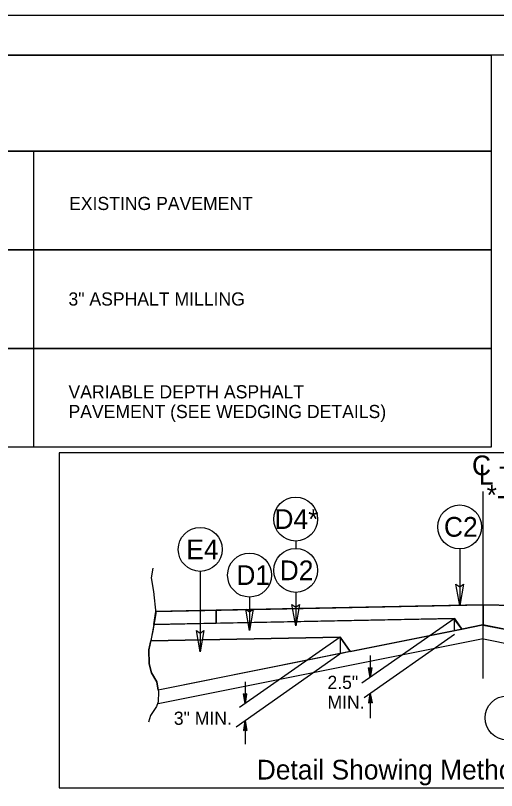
# Model space of a CAD drawing. Extents: x 18938 to 19565, y 6931 to 7973.
# Drawn here: x 19309.4 to 19346, y 7900.8 to 7959.7 of the extents above; entities that cross this region are included whole.
import ezdxf

# ---------------------------------------------------------------- set-up
doc = ezdxf.new("R2010")
doc.units = 0
for name, color, linetype in [('Old_Level_11', 7, 'Continuous'), ('Old_Level_2', 7, 'Continuous'), ('Prop Dimension', 7, 'Continuous'), ('Prop Terminator CELL', 7, 'Continuous'), ('Sheet Block Title CELL', 7, 'Continuous'), ('Typical Hinge Slope Arterial CELL', 7, 'Continuous'), ('Typical ID Circle CELL', 7, 'Continuous'), ('Typical Pavement Slope CELL', 7, 'Continuous'), ('Typical Pavement Slope Information CELL', 7, 'Continuous'), ('Typical Terminator CELL', 7, 'Continuous'), ('Typical Text General CELL', 7, 'Continuous'), ('Typical Text ID Circle CELL', 7, 'Continuous'), ('Typical Text Label CELL', 7, 'Continuous')]:
    doc.layers.add(name, color=color, linetype=linetype)

# ---------------------------------------------------------------- blocks, each defined once
blk = doc.blocks.new('TERMINATOR')
at = {"layer": 'Typical Text General CELL'}
blk.add_lwpolyline([(-0.469, 0.081), (0, 0), (-0.471, -0.083), (-0.411, 0)], close=True, dxfattribs=at)

msp = doc.modelspace()

# ---------------------------------------------------------------- linework, layer by layer
at = {"layer": 'Old_Level_2'}
msp.add_lwpolyline([(19312.757, 7900.964), (19380.142, 7900.964), (19380.142, 7926.451), (19312.757, 7926.451)], close=True, dxfattribs=at)
at = {"layer": 'Prop Dimension'}
msp.add_lwpolyline([(19155.167, 7813.281), (19382.434, 7813.281), (19382.434, 7959.715), (19155.167, 7959.715)], close=True, dxfattribs=at)
at = {"layer": 'Sheet Block Title CELL'}
for p, q in [((19342.777, 7913.835), (19319.956, 7913.397)), ((19342.777, 7913.835), (19342.777, 7913.835)), ((19343.364, 7913.034), (19342.777, 7913.835)), ((19319.956, 7913.397), (19319.713, 7912.143)), ((19319.956, 7913.397), (19319.956, 7913.397)), ((19334.88, 7911.335), (19343.364, 7913.034)), ((19319.713, 7912.143), (19334.1, 7912.432)), ((19334.1, 7912.432), (19334.88, 7911.335))]:
    msp.add_line(p, q, dxfattribs=at)
at = {"layer": 'Typical Hinge Slope Arterial CELL'}
for p, q in [((19320.098, 7914.397), (19320.094, 7914.374)), ((19324.69, 7914.489), (19320.098, 7914.397)), ((19343.633, 7914.867), (19324.69, 7914.489)), ((19324.69, 7914.489), (19324.69, 7913.492)), ((19324.69, 7913.492), (19324.69, 7914.489)), ((19343.638, 7914.843), (19343.633, 7914.867)), ((19343.642, 7914.867), (19343.638, 7914.843)), ((19344.988, 7914.894), (19343.642, 7914.867)), ((19344.989, 7914.894), (19344.988, 7914.894)), ((19344.989, 7913.357), (19344.989, 7914.894)), ((19337.518, 7913.748), (19337.519, 7913.748)), ((19342.805, 7913.854), (19343.364, 7913.034)), ((19319.956, 7913.397), (19324.69, 7913.492)), ((19319.96, 7913.424), (19319.956, 7913.397)), ((19343.364, 7913.034), (19344.952, 7913.364)), ((19344.952, 7913.364), (19344.989, 7913.357)), ((19344.989, 7913.357), (19344.989, 7913.357)), ((19344.989, 7913.357), (19344.989, 7913.357)), ((19344.989, 7913.357), (19346.613, 7913.034))]:
    msp.add_line(p, q, dxfattribs=at)
for points in [[(19320.094, 7914.374), (19320.109, 7914.238), (19319.96, 7913.424)], [(19352.112, 7914.752), (19344.991, 7914.894), (19344.989, 7914.894)], [(19344.989, 7914.894), (19344.989, 7913.357), (19344.989, 7913.357)], [(19324.69, 7913.492), (19336.277, 7913.723), (19337.518, 7913.748)], [(19337.519, 7913.748), (19338.748, 7913.773), (19341.23, 7913.822), (19342.805, 7913.854)], [(19337.519, 7913.748), (19337.519, 7913.748)]]:
    msp.add_lwpolyline(points, dxfattribs=at)
at = {"layer": 'Typical ID Circle CELL'}
for p, q in [((19319.956, 7913.397), (19320.098, 7914.397)), ((19344.988, 7914.894), (19320.098, 7914.397)), ((19320.098, 7914.397), (19344.988, 7914.894)), ((19344.988, 7914.894), (19369.881, 7914.397)), ((19344.991, 7914.894), (19369.881, 7914.397)), ((19342.805, 7913.854), (19319.956, 7913.397)), ((19342.805, 7913.854), (19319.956, 7913.397)), ((19342.777, 7913.835), (19335.764, 7908.923)), ((19342.773, 7913.845), (19342.773, 7912.977)), ((19343.364, 7913.034), (19342.805, 7913.854)), ((19342.805, 7913.827), (19343.364, 7913.034)), ((19345.026, 7913.364), (19320.284, 7908.415)), ((19344.952, 7913.364), (19343.364, 7913.034)), ((19344.952, 7913.364), (19369.694, 7908.415)), ((19346.613, 7913.034), (19344.952, 7913.364)), ((19342.793, 7912.635), (19335.93, 7907.83)), ((19334.1, 7912.432), (19319.713, 7912.143)), ((19319.713, 7912.143), (19334.1, 7912.432)), ((19344.979, 7912.299), (19320.276, 7907.358)), ((19334.1, 7912.432), (19326.461, 7907.082)), ((19334.882, 7911.332), (19334.1, 7912.432)), ((19334.1, 7912.432), (19334.1, 7911.176)), ((19334.1, 7912.432), (19334.88, 7911.335)), ((19344.998, 7912.299), (19369.759, 7907.346)), ((19334.094, 7911.137), (19326.197, 7905.58)), ((19334.88, 7911.335), (19331.594, 7910.677)), ((19334.88, 7911.335), (19334.1, 7911.178)), ((19336.402, 7911.04), (19336.402, 7909.372)), ((19331.594, 7910.677), (19320.284, 7908.415)), ((19336.402, 7909.372), (19336.273, 7910.103)), ((19336.402, 7910.008), (19336.273, 7910.103)), ((19336.402, 7909.372), (19336.291, 7910.089)), ((19336.31, 7910.075), (19336.402, 7909.372)), ((19336.402, 7909.372), (19336.328, 7910.063)), ((19336.347, 7910.049), (19336.402, 7909.372)), ((19336.402, 7909.372), (19336.366, 7910.035)), ((19336.384, 7910.021), (19336.402, 7909.372)), ((19336.402, 7909.372), (19336.532, 7910.103)), ((19336.532, 7910.103), (19336.402, 7910.008)), ((19336.514, 7910.089), (19336.402, 7909.372)), ((19336.402, 7909.372), (19336.494, 7910.075)), ((19336.475, 7910.063), (19336.402, 7909.372)), ((19336.402, 7909.372), (19336.457, 7910.049)), ((19336.439, 7910.035), (19336.402, 7909.372)), ((19336.402, 7909.372), (19336.421, 7910.021)), ((19336.402, 7910.008), (19336.402, 7909.372)), ((19326.891, 7909.046), (19326.891, 7907.382)), ((19326.891, 7907.382), (19326.761, 7908.114)), ((19326.891, 7908.02), (19326.761, 7908.114)), ((19326.891, 7907.382), (19326.779, 7908.102)), ((19326.8, 7908.087), (19326.891, 7907.382)), ((19326.891, 7907.382), (19326.818, 7908.074)), ((19326.836, 7908.061), (19326.891, 7907.382)), ((19326.891, 7907.382), (19326.854, 7908.048)), ((19326.873, 7908.034), (19326.891, 7907.382)), ((19326.891, 7907.382), (19327.02, 7908.114)), ((19327.02, 7908.114), (19326.891, 7908.02)), ((19327.002, 7908.102), (19326.891, 7907.382)), ((19326.891, 7907.382), (19326.983, 7908.087)), ((19326.965, 7908.074), (19326.891, 7907.382)), ((19326.891, 7907.382), (19326.946, 7908.061)), ((19326.929, 7908.048), (19326.891, 7907.382)), ((19326.891, 7907.382), (19326.909, 7908.034)), ((19326.891, 7908.02), (19326.891, 7907.382)), ((19336.402, 7908.16), (19336.273, 7907.428)), ((19336.291, 7907.443), (19336.402, 7908.16)), ((19336.402, 7908.16), (19336.31, 7907.456)), ((19336.328, 7907.47), (19336.402, 7908.16)), ((19336.402, 7908.16), (19336.347, 7907.483)), ((19336.366, 7907.496), (19336.402, 7908.16)), ((19336.402, 7908.16), (19336.384, 7907.51)), ((19336.402, 7908.16), (19336.402, 7906.282)), ((19336.402, 7908.16), (19336.532, 7907.428)), ((19336.402, 7907.523), (19336.402, 7908.16)), ((19336.421, 7907.51), (19336.402, 7908.16)), ((19336.402, 7908.16), (19336.439, 7907.496)), ((19336.457, 7907.483), (19336.402, 7908.16)), ((19336.402, 7908.16), (19336.475, 7907.47)), ((19336.494, 7907.456), (19336.402, 7908.16)), ((19336.402, 7908.16), (19336.514, 7907.443)), ((19336.273, 7907.428), (19336.402, 7907.523)), ((19336.402, 7907.523), (19336.532, 7907.428)), ((19326.891, 7906.067), (19326.761, 7905.335)), ((19326.781, 7905.348), (19326.891, 7906.067)), ((19326.891, 7906.067), (19326.8, 7905.362)), ((19326.818, 7905.376), (19326.891, 7906.067)), ((19326.891, 7906.067), (19326.836, 7905.389)), ((19326.854, 7905.402), (19326.891, 7906.067)), ((19326.891, 7906.067), (19326.873, 7905.415)), ((19326.891, 7906.067), (19326.891, 7904.288)), ((19326.891, 7906.067), (19327.02, 7905.335)), ((19326.891, 7905.43), (19326.891, 7906.067)), ((19326.909, 7905.415), (19326.891, 7906.067)), ((19326.891, 7906.067), (19326.929, 7905.402)), ((19326.947, 7905.389), (19326.891, 7906.067)), ((19326.891, 7906.067), (19326.965, 7905.376)), ((19326.983, 7905.362), (19326.891, 7906.067)), ((19326.891, 7906.067), (19327.002, 7905.348)), ((19326.761, 7905.335), (19326.891, 7905.43)), ((19326.891, 7905.43), (19327.02, 7905.335))]:
    msp.add_line(p, q, dxfattribs=at)
for points in [[(19319.866, 7917.682), (19319.733, 7916.953), (19319.933, 7915.916), (19320.109, 7914.238), (19319.866, 7912.913), (19319.58, 7911.478), (19319.602, 7910.396), (19319.778, 7909.712), (19320.176, 7909.027), (19320.308, 7908.276), (19320.286, 7907.526), (19320.153, 7907.172), (19319.69, 7906.466), (19319.536, 7905.98)], [(19320.098, 7914.397), (19344.988, 7914.894), (19369.881, 7914.397)], [(19320.283, 7908.415), (19320.176, 7909.027), (19319.778, 7909.712), (19319.602, 7910.396), (19319.58, 7911.478), (19319.712, 7912.143)]]:
    msp.add_lwpolyline(points, dxfattribs=at)
at = {"layer": 'Typical Pavement Slope CELL'}
msp.add_lwpolyline([(19177.644, 7956.708), (19345.581, 7956.708), (19345.581, 7949.386), (19177.644, 7949.386)], close=True, dxfattribs=at)
for points in [[(19310.814, 7941.886), (19303.26, 7941.886), (19303.26, 7949.386), (19345.581, 7949.386), (19345.581, 7941.886), (19310.814, 7941.886), (19310.814, 7949.386)], [(19310.814, 7934.386), (19303.26, 7934.386), (19303.26, 7941.886), (19345.581, 7941.886), (19345.581, 7934.386), (19310.814, 7934.386), (19310.814, 7941.886)], [(19310.814, 7926.886), (19303.26, 7926.886), (19303.26, 7934.386), (19345.581, 7934.386), (19345.581, 7926.886), (19310.814, 7926.886), (19310.814, 7934.386)]]:
    msp.add_lwpolyline(points, dxfattribs=at)
at = {"layer": 'Typical Pavement Slope Information CELL'}
msp.add_lwpolyline([(19380.142, 7956.708), (19177.642, 7956.708), (19177.642, 7816.292), (19380.142, 7816.292)], close=True, dxfattribs=at)
at = {"layer": 'Typical Terminator CELL'}
for p, q in [((19330.729, 7919.745), (19330.729, 7919.179)), ((19343.195, 7919.153), (19343.195, 7914.843)), ((19323.471, 7917.44), (19323.471, 7911.312)), ((19330.73, 7915.843), (19330.73, 7913.296)), ((19327.221, 7915.482), (19327.221, 7912.935))]:
    msp.add_line(p, q, dxfattribs=at)
for centre in [(19330.729, 7921.413), (19343.195, 7920.82), (19323.471, 7919.108), (19330.729, 7917.511), (19327.221, 7917.15), (19346.79, 7906.297)]:
    msp.add_circle(centre, 1.668, dxfattribs=at)
at = {"layer": 'Typical Text ID Circle CELL'}
msp.add_line((19344.989, 7909.291), (19344.989, 7923.52), dxfattribs=at)

# ---------------------------------------------------------------- block references
at = {"layer": 'Typical Text General CELL', "xscale": 3.45, "yscale": 3.45, "rotation": -90.00000000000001}
for p in [(19343.195, 7914.843), (19330.73, 7913.296), (19327.221, 7912.935), (19323.471, 7911.312)]:
    msp.add_blockref('TERMINATOR', p, dxfattribs=at)

# ---------------------------------------------------------------- texts
at = {"layer": 'Old_Level_11'}
msp.add_text('Detail Showing Method of Wedging', height=1.5, rotation=360, dxfattribs=at).set_placement((19327.77, 7901.607))
at = {"layer": 'Prop Terminator CELL'}
for s, p in [('D4*', (19329.116, 7920.666)), ('C2', (19342, 7920.074)), ('E4', (19322.417, 7918.361)), ('D1', (19326.222, 7916.403)), ('D2', (19329.515, 7916.765))]:
    msp.add_text(s, height=1.5, rotation=360, dxfattribs=at).set_placement(p)
at = {"layer": 'Typical ID Circle CELL'}
for s, p in [('2.5"', (19333.145, 7908.495)), ('MIN.', (19333.145, 7906.995)), ('3" MIN.', (19321.469, 7905.769))]:
    msp.add_text(s, height=1, rotation=360, dxfattribs=at).set_placement(p)
at = {"layer": 'Typical Pavement Slope CELL'}
for s, p in [('EXISTING PAVEMENT', (19313.506, 7944.92)), ('3" ASPHALT MILLING', (19313.46, 7937.655)), ('VARIABLE DEPTH ASPHALT ', (19313.46, 7930.595)), ('PAVEMENT (SEE WEDGING DETAILS)', (19313.46, 7929.095))]:
    msp.add_text(s, height=1, dxfattribs=at).set_placement(p)
at = {"layer": 'Typical Text Label CELL'}
for s, p in [('C -L-, -Y12-*, *-L_DET1-, *-L_DET2-, ', (19344.132, 7924.749)), ('L', (19344.648, 7924.042)), ('  *-L_DET3-, *-L_DET4-, *-L_DET6- ', (19344.132, 7922.499))]:
    msp.add_text(s, height=1.5, dxfattribs=at).set_placement(p)

doc.saveas('drawing.dxf')
